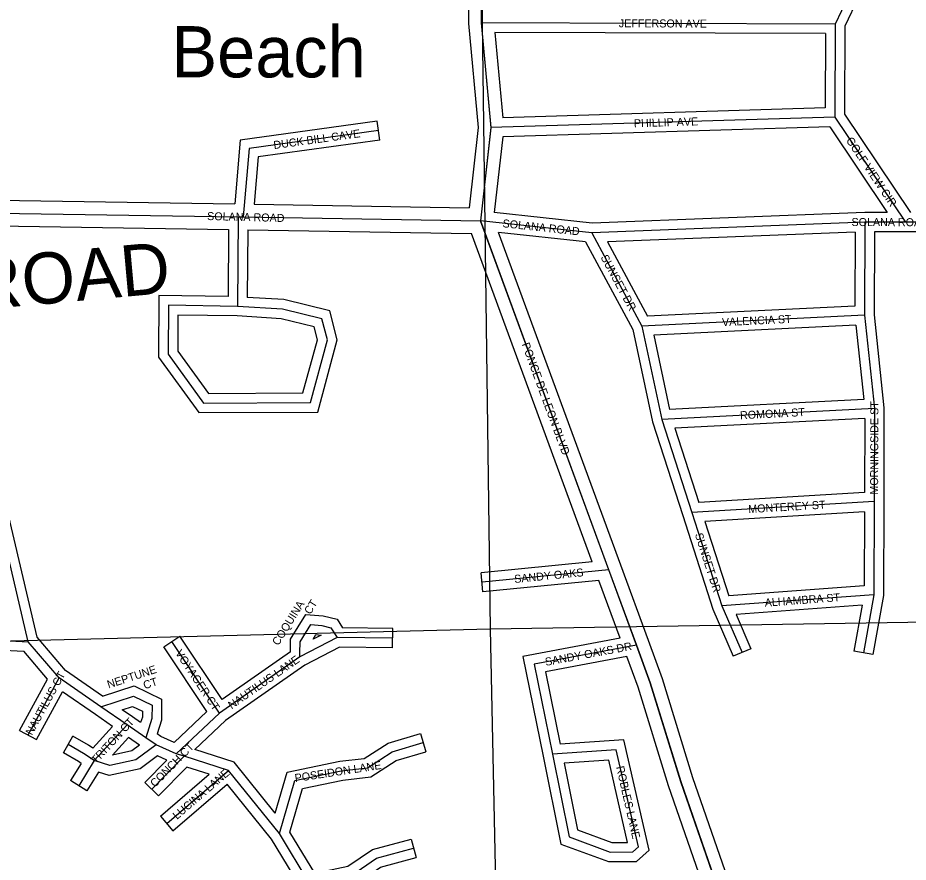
# Model space of a CAD drawing. Extents: x 418523 to 616617, y 1878279 to 2196743.
# Drawn here: x 532974 to 535754, y 2140847 to 2143484 of the extents above; entities that cross this region are included whole.
import ezdxf

# ---------------------------------------------------------------- set-up
doc = ezdxf.new("R2010")
doc.units = 0
for name, color, linetype in [('Level 1', 7, 'Continuous'), ('Level 22', 7, 'Continuous'), ('Level 23', 7, 'Continuous'), ('Level 28', 7, 'Continuous'), ('Level 31', 7, 'Continuous'), ('Level 32', 7, 'Continuous'), ('Level 34', 7, 'Continuous'), ('Level 44', 7, 'Continuous'), ('Level 8', 7, 'Continuous')]:
    doc.layers.add(name, color=color, linetype=linetype)

msp = doc.modelspace()

# ---------------------------------------------------------------- linework, layer by layer
at = {"layer": 'Level 1'}
for p, q in [((534380.629, 2146823.435), (534448.961, 2141573.921)), ((537794.425, 2141628.614), (534448.961, 2141573.921)), ((534448.961, 2141573.921), (531501.645, 2141501.797)), ((534448.961, 2141573.921), (534552.855, 2136568.392))]:
    msp.add_line(p, q, dxfattribs=at)
at = {"layer": 'Level 22'}
for p, q in [((534422.281, 2143831.761), (534421.056, 2143468.081)), ((534421.056, 2143468.081), (534451.535, 2143140.662)), ((534451.535, 2143140.662), (534418.973, 2142849.825)), ((532881.583, 2142874.328), (533662.28, 2142862.209)), ((533662.28, 2142862.209), (533678.385, 2142861.791)), ((533678.385, 2142861.791), (534418.973, 2142849.825)), ((534819.264, 2141759.969), (534418.973, 2142849.825)), ((534905.646, 2141524.738), (534819.264, 2141759.969))]:
    msp.add_line(p, q, dxfattribs=at)
msp.add_lwpolyline([(535364.166, 2140175.751), (535044.451, 2141098.033), (534949.152, 2141406.395), (534905.646, 2141524.738)], dxfattribs=at)
at = {"layer": 'Level 23'}
for p, q in [((534382.185, 2143803.311), (534381.05, 2143466.29)), ((534381.05, 2143466.29), (534411.327, 2143141.036)), ((534464.036, 2143437.935), (534488.81, 2143171.813)), ((534411.328, 2143141.036), (534383.267, 2142890.406)), ((534488.553, 2143111.776), (534462.08, 2142875.34)), ((532911.169, 2142913.875), (533651.77, 2142902.375)), ((533711.896, 2142901.255), (534383.266, 2142890.406)), ((532891.455, 2142834.168), (533632.055, 2142822.672)), ((533692.052, 2142821.566), (534390.888, 2142810.271)), ((534767.456, 2141785.001), (534390.887, 2142810.271)), ((534856.812, 2141773.76), (534474.89, 2142813.604)), ((534943.196, 2141538.526), (534856.813, 2141773.757)), ((534855.265, 2141545.892), (534788.825, 2141726.817))]:
    msp.add_line(p, q, dxfattribs=at)
for points in [[(535402.359, 2140187.703), (535082.468, 2141110.493), (534987.059, 2141419.209), (534943.19, 2141538.54)], [(535309.105, 2140212.461), (535006.435, 2141085.574), (534911.245, 2141393.58), (534876.254, 2141488.762)]]:
    msp.add_lwpolyline(points, dxfattribs=at)
at = {"layer": 'Level 31'}
for p, q in [((535717.265, 2143863.776), (535526.437, 2143464.361)), ((535526.437, 2143464.361), (534421.056, 2143468.081)), ((535526.437, 2143464.361), (535525.467, 2143173.417)), ((535525.467, 2143173.417), (534451.535, 2143140.662)), ((535525.467, 2143173.417), (535745.454, 2142845.366)), ((533662.28, 2142862.209), (533660.7, 2142582.541)), ((534766.262, 2142812.285), (534418.973, 2142849.825)), ((535619.122, 2142845.789), (534766.262, 2142812.285)), ((535619.122, 2142845.789), (535618.152, 2142554.846)), ((535745.454, 2142845.366), (535619.122, 2142845.789)), ((535966.535, 2142844.629), (535745.454, 2142845.366)), ((534766.262, 2142812.285), (534923.2, 2142520.809)), ((533007.143, 2141535.178), (532713.248, 2142782.892)), ((535618.152, 2142554.846), (534923.2, 2142520.809)), ((535618.152, 2142554.846), (535648.765, 2142263.796)), ((534923.2, 2142520.809), (534985.392, 2142229.652)), ((535648.765, 2142263.796), (534985.392, 2142229.652)), ((535648.765, 2142263.796), (535647.795, 2141972.852)), ((534985.392, 2142229.652), (535079.168, 2141938.39)), ((535647.795, 2141972.852), (535079.168, 2141938.39)), ((535647.795, 2141972.852), (535646.825, 2141681.908)), ((535079.168, 2141938.39), (535172.945, 2141647.128)), ((534819.264, 2141759.969), (534423.698, 2141720.934)), ((535646.825, 2141681.908), (535172.945, 2141647.128)), ((535646.825, 2141681.908), (535614.635, 2141500.174)), ((535172.945, 2141647.128), (535235.626, 2141501.445)), ((532588.088, 2141555.887), (533007.143, 2141535.178)), ((533971.143, 2141548.261), (533855.34, 2141487.919)), ((534144.536, 2141546.582), (533971.143, 2141548.261)), ((533103.407, 2141422.47), (533007.143, 2141535.178)), ((533603.965, 2141312.386), (533455.329, 2141536.194)), ((533855.34, 2141487.919), (533603.965, 2141312.386)), ((533006.15, 2141243.87), (533103.407, 2141422.47)), ((533233.86, 2141332.195), (533103.407, 2141422.47)), ((533315.788, 2141275.544), (533233.86, 2141332.195)), ((533603.965, 2141312.386), (533468.666, 2141185.193)), ((533315.788, 2141275.544), (533213.073, 2141163.881)), ((533374.082, 2141235.341), (533315.788, 2141275.544)), ((533406.223, 2141213.046), (533374.082, 2141235.341)), ((533468.666, 2141185.193), (533406.223, 2141213.046)), ((533493.276, 2141177.473), (533468.666, 2141185.193)), ((534643.613, 2141183.758), (534695.807, 2140925.366)), ((533213.073, 2141163.881), (533164.482, 2141085.491)), ((533493.276, 2141177.473), (533392.488, 2141074.893)), ((533632.415, 2141133.357), (533493.276, 2141177.473)), ((533439.185, 2140967.448), (533632.415, 2141133.357)), ((533790.933, 2140935.702), (533632.415, 2141133.357)), ((533886.736, 2140778.629), (533790.933, 2140935.702))]:
    msp.add_line(p, q, dxfattribs=at)
for points in [[(534100.301, 2143131.303), (533696.797, 2143075.574), (533678.385, 2142861.791)], [(533660.7, 2142582.541), (533444.365, 2142585.823), (533443.847, 2142433.441), (533554.503, 2142280.681), (533887.716, 2142282.094), (533940.808, 2142477.941)], [(533940.808, 2142477.941), (533923.66, 2142543.826), (533800.901, 2142573.7), (533660.7, 2142582.541)], [(533855.34, 2141487.919), (533855.382, 2141500.285), (533855.499, 2141534.834), (533889.478, 2141588.907), (533923.262, 2141585.883), (533951.98, 2141578.876), (533971.143, 2141548.261)], [(534905.646, 2141524.738), (534586.445, 2141465.442), (534643.613, 2141183.758)], [(533233.86, 2141332.195), (533335.043, 2141365.309), (533393.379, 2141337.106), (533393.235, 2141294.92), (533374.082, 2141235.341)], [(533213.073, 2141163.881), (533179.67, 2141186.179), (533131.439, 2141213.983)], [(533406.223, 2141213.046), (533343.21, 2141166.346), (533261.345, 2141148.441), (533213.073, 2141163.881)], [(533790.933, 2140935.702), (533839.505, 2141102.104), (533984.265, 2141132.162), (534066.102, 2141141.704), (534143.337, 2141191.268), (534240.083, 2141220.035)], [(534695.807, 2140925.366), (534824.2, 2140878.382), (534894.319, 2140878.51), (534912.06, 2140894.453), (534842.958, 2141197.27), (534643.613, 2141183.758)], [(533886.736, 2140778.629), (534016.96, 2140806.191), (534094.205, 2140858.663), (534209.91, 2140889.911)]]:
    msp.add_lwpolyline(points, dxfattribs=at)
at = {"layer": 'Level 32'}
for p, q in [((535747.244, 2143856.928), (535556.415, 2143457.514)), ((535496.338, 2143434.461), (534464.036, 2143437.935)), ((535496.339, 2143434.461), (535495.564, 2143202.519)), ((535556.415, 2143457.514), (535555.498, 2143182.499)), ((535495.564, 2143202.52), (534488.81, 2143171.813)), ((535555.498, 2143182.499), (535761.494, 2142875.312)), ((534104.406, 2143101.585), (534096.196, 2143161.022)), ((535509.795, 2143142.924), (534488.554, 2143111.775)), ((535509.795, 2143142.924), (535689.089, 2142875.555)), ((534767.291, 2142842.348), (534462.081, 2142875.34)), ((535618.585, 2142875.791), (534767.291, 2142842.348)), ((535689.089, 2142875.555), (535618.584, 2142875.791)), ((533632.055, 2142822.672), (533630.871, 2142612.997)), ((533692.052, 2142821.566), (533690.861, 2142610.698)), ((534747.335, 2142784.155), (534474.89, 2142813.604)), ((535589.019, 2142814.581), (534815.46, 2142784.192)), ((535589.019, 2142814.581), (535588.247, 2142583.416)), ((535649.024, 2142815.687), (535648.158, 2142556.368)), ((535745.355, 2142815.366), (535649.024, 2142815.687)), ((535934.864, 2142814.732), (535745.355, 2142815.366)), ((534747.336, 2142784.154), (534894.757, 2142510.355)), ((534815.46, 2142784.192), (534940.641, 2142551.699)), ((533034.678, 2141549.132), (532750.081, 2142757.376)), ((535588.247, 2142583.416), (534940.642, 2142551.699)), ((535648.158, 2142556.368), (535678.771, 2142265.319)), ((535591.285, 2142523.492), (534959.91, 2142492.569)), ((535591.285, 2142523.492), (535615.62, 2142292.129)), ((534894.757, 2142510.355), (534956.371, 2142221.901)), ((534959.91, 2142492.569), (535009.389, 2142260.927)), ((535615.619, 2142292.13), (535009.389, 2142260.927)), ((535678.771, 2142265.319), (535677.795, 2141972.751)), ((534956.371, 2142221.901), (535050.611, 2141929.196)), ((535618.66, 2142232.205), (535025.91, 2142201.696)), ((535618.66, 2142232.205), (535617.89, 2142001.094)), ((535025.91, 2142201.696), (535100.591, 2141969.743)), ((535617.889, 2142001.095), (535100.591, 2141969.743)), ((535677.795, 2141972.751), (535676.817, 2141679.221)), ((535617.689, 2141940.971), (535119.574, 2141910.782)), ((535617.689, 2141940.971), (535616.918, 2141709.794)), ((535050.611, 2141929.196), (535144.825, 2141636.578)), ((535119.574, 2141910.782), (535194.273, 2141678.775)), ((534767.456, 2141785.001), (534420.752, 2141750.79)), ((534426.645, 2141691.077), (534420.752, 2141750.79)), ((534788.825, 2141726.817), (534426.645, 2141691.077)), ((535616.918, 2141709.794), (535194.274, 2141678.775)), ((535676.818, 2141679.221), (535644.176, 2141494.941)), ((535144.825, 2141636.579), (535208.068, 2141489.587)), ((535610.558, 2141649.164), (535217.151, 2141620.291)), ((535610.558, 2141649.164), (535585.094, 2141505.406)), ((535217.151, 2141620.291), (535263.185, 2141513.301)), ((534144.826, 2141576.581), (533987.859, 2141578.101)), ((534144.247, 2141516.582), (534144.826, 2141576.581)), ((533123.686, 2141444.92), (533034.678, 2141549.132)), ((533430.338, 2141519.596), (533480.321, 2141552.791)), ((533611.967, 2141354.564), (533480.321, 2141552.791)), ((533921.006, 2141555.965), (533896.032, 2141542.951)), ((532586.608, 2141525.922), (532992.736, 2141505.851)), ((533564.959, 2141316.893), (533430.338, 2141519.596)), ((533978.355, 2141518.188), (533870.925, 2141462.21)), ((534144.247, 2141516.582), (533978.355, 2141518.188)), ((533067.186, 2141418.685), (532992.737, 2141505.851)), ((533825.392, 2141503.596), (533611.967, 2141354.564)), ((535263.185, 2141513.301), (535208.068, 2141489.587)), ((535644.176, 2141494.941), (535585.094, 2141505.406)), ((533870.925, 2141462.21), (533622.927, 2141289.036)), ((533238.685, 2141365.339), (533123.685, 2141444.919)), ((532979.803, 2141258.217), (533067.186, 2141418.685)), ((533032.497, 2141229.521), (533113.789, 2141378.801)), ((533216.79, 2141307.525), (533113.79, 2141378.802)), ((533332.85, 2141300.22), (533300.65, 2141322.486)), ((533270.365, 2141270.478), (533216.798, 2141307.518)), ((533357.878, 2141282.959), (533332.82, 2141300.241)), ((533564.959, 2141316.892), (533462.66, 2141220.722)), ((533270.366, 2141270.478), (533208.376, 2141203.086)), ((533622.927, 2141289.036), (533526.52, 2141198.405)), ((532979.803, 2141258.217), (533032.497, 2141229.521)), ((533116.455, 2141187.993), (533146.422, 2141239.974)), ((533320.218, 2141236.045), (533269.53, 2141180.941)), ((533354.744, 2141212.234), (533320.219, 2141236.045)), ((533421.012, 2141239.299), (533409.447, 2141247.321)), ((533462.66, 2141220.722), (533421.013, 2141239.299)), ((534231.532, 2141248.791), (534248.634, 2141191.278)), ((533650.139, 2141159.21), (533526.52, 2141198.405)), ((533172.293, 2141155.032), (533138.984, 2141101.296)), ((533439.368, 2141165.411), (533371.089, 2141095.92)), ((533439.368, 2141165.411), (533410.007, 2141178.508)), ((533778.283, 2140999.427), (533650.14, 2141159.21)), ((534614.206, 2141177.818), (534669.726, 2140902.963)), ((534679.799, 2141156.141), (534721.89, 2140947.768)), ((533226.236, 2141128.171), (533189.981, 2141069.684)), ((533501.768, 2141143.307), (533413.888, 2141053.866)), ((533572.013, 2141121.036), (533501.768, 2141143.307)), ((533189.981, 2141069.684), (533138.984, 2141101.296)), ((533419.641, 2140990.209), (533572.012, 2141121.036)), ((533413.888, 2141053.866), (533371.089, 2141095.92)), ((533458.729, 2140944.686), (533628.423, 2141090.386)), ((533766.325, 2140918.435), (533628.422, 2141090.386)), ((533419.641, 2140990.209), (533458.729, 2140944.686)), ((533901.295, 2140812.375), (533823.445, 2140940.012)), ((533834.545, 2140806.586), (533766.325, 2140918.435)), ((534202.088, 2140918.875), (534217.733, 2140860.949))]:
    msp.add_line(p, q, dxfattribs=at)
for points in [[(534096.196, 2143161.022), (533668.962, 2143102.015), (533651.77, 2142902.375)], [(534104.406, 2143101.585), (533724.631, 2143049.133), (533711.897, 2142901.255)], [(533630.872, 2142612.996), (533414.468, 2142616.281), (533413.813, 2142423.762), (533539.237, 2142250.615), (533910.693, 2142252.191), (533971.85, 2142477.782)], [(533971.85, 2142477.782), (533948.176, 2142568.736), (533805.426, 2142603.475), (533690.862, 2142610.699)], [(533659.529, 2142552.555), (533474.261, 2142555.366), (533473.88, 2142443.12), (533569.768, 2142310.746), (533864.74, 2142311.998), (533909.769, 2142478.097)], [(533909.769, 2142478.097), (533899.143, 2142518.916), (533796.375, 2142543.925), (533659.528, 2142552.554)], [(533825.392, 2141503.596), (533825.527, 2141543.523), (533873.851, 2141620.426), (533928.183, 2141615.563), (533970.94, 2141605.131), (533987.859, 2141578.1)], [(533896.032, 2141542.951), (533905.104, 2141557.388), (533921.006, 2141555.965)], [(534855.265, 2141545.892), (534550.976, 2141489.367), (534614.211, 2141177.791)], [(534876.254, 2141488.763), (534621.912, 2141441.517), (534667.79, 2141215.466)], [(533238.685, 2141365.339), (533337.209, 2141397.585), (533423.443, 2141355.894), (533423.22, 2141290.166), (533409.447, 2141247.321)], [(533300.65, 2141322.486), (533332.877, 2141333.033), (533363.315, 2141318.319), (533363.25, 2141299.674), (533357.878, 2141282.959)], [(533208.375, 2141203.086), (533195.506, 2141211.678), (533146.422, 2141239.974)], [(533778.283, 2140999.428), (533815.758, 2141127.814), (533979.469, 2141161.807), (534055.737, 2141170.7), (534130.712, 2141218.812), (534231.532, 2141248.791)], [(533354.744, 2141212.234), (533330.515, 2141194.279), (533269.53, 2141180.941)], [(534669.727, 2140902.963), (534818.91, 2140848.371), (534905.842, 2140848.53), (534945.233, 2140883.93), (534866.503, 2141228.935), (534667.79, 2141215.466)], [(533172.293, 2141155.032), (533163.833, 2141160.68), (533116.455, 2141187.993)], [(533823.445, 2140940.011), (533863.253, 2141076.395), (533989.061, 2141102.517), (534076.467, 2141112.708), (534155.962, 2141163.723), (534248.634, 2141191.278)], [(533410.007, 2141178.508), (533355.905, 2141138.413), (533259.882, 2141117.411), (533226.236, 2141128.171)], [(534721.889, 2140947.768), (534829.49, 2140908.393), (534878.087, 2140908.481), (534819.412, 2141165.605), (534679.799, 2141156.141)], [(533901.295, 2140812.374), (534004.979, 2140834.321), (534081.516, 2140886.312), (534202.088, 2140918.875)], [(533928.893, 2140756.886), (534028.94, 2140778.061), (534106.893, 2140831.014), (534217.733, 2140860.949)]]:
    msp.add_lwpolyline(points, dxfattribs=at)
at = {"layer": 'Level 8'}
msp.add_lwpolyline([(534422.056, 2143831.49), (534421.064, 2143468.481), (534451.07, 2143140.473), (534419.076, 2142849.466), (534819.105, 2141760.442), (534906.111, 2141524.437), (534949.115, 2141406.435), (535044.122, 2141098.428), (535364.147, 2140175.408), (535459.155, 2139835.401), (535569.164, 2139509.393), (535658.172, 2139208.386), (535679.174, 2139138.385), (535763.183, 2138735.376), (535825.194, 2138262.365), (535832.196, 2138168.362), (535846.2, 2137988.358), (535886.206, 2137714.351), (535916.219, 2137098.336), (535951.232, 2136481.321)], dxfattribs=at)

# ---------------------------------------------------------------- texts
at = {"layer": 'Level 28'}
msp.add_text('ROAD', height=160, rotation=5.1231, dxfattribs=at).set_placement((532839.674, 2142570.454))
at = {"layer": 'Level 34'}
for s, height, rotation, p in [('JEFFERSON AVE', 25, 359.806694, (534850.87, 2143454.136)), ('PHILLIP AVE', 25, 1.746475, (534898.214, 2143141.783)), ('DUCK BILL CAVE', 25, 7.862894, (533774.366, 2143073.671)), ('GOLF VIEW CIR', 25, 303.844575, (535559.035, 2143100.92)), ('SOLANA ROAD', 24.99916, 358.5112, (533565.165, 2142852.231)), ('SOLANA ROAD', 25, 353.830039, (534487, 2142829.899)), ('SOLANA ROAD', 25, 359.807836, (535577.365, 2142833.43)), ('SUNSET DR', 25, 298.298406, (534793.186, 2142735.914)), ('VALENCIA ST', 25, 2.803342, (535173.609, 2142520.559)), ('PONCE DE LEON BLVD', 25, 290.166703, (534547.283, 2142464.231)), ('ROMONA ST', 25, 2.945792, (535229.962, 2142229.726)), ('MORNINGSIDE ST', 25, 89.8078, (535660.365, 2141994.504)), ('MONTEREY ST', 25, 3.467611, (535255.774, 2141936.573)), ('SUNSET DR', 25, 287.845933, (535087.95, 2141870.326)), ('SANDY OAKS', 25, 5.635117, (534525.385, 2141718.41)), ('ALHAMBRA ST', 24.99916, 4.197083, (535307.15, 2141644.446)), ('COQUINA', 25, 57.8548, (533787.622, 2141521.243)), ('CT', 25, 57.8548, (533887.678, 2141618.321)), ('SANDY OAKS DR', 25, 10.522825, (534622.914, 2141459.505)), ('VOYAGER CT', 25, 303.588172, (533464.609, 2141499.629)), ('NAUTILUS LANE', 25, 34.925158, (533641.905, 2141323.637)), ('NEPTUNE', 25, 18.1208, (533257.917, 2141388.929)), ('NAUTILUS CT', 25, 61.428186, (533018.758, 2141240.891)), ('CT', 25, 18.1208, (533370.623, 2141386.454)), ('TRITON CT', 25, 47.389594, (533218.935, 2141151.793)), ('CONCH CT', 25, 45.503617, (533402.65, 2141078.944)), ('POSEIDON LANE', 24.99916, 8.689322, (533840.896, 2141096.738)), ('LUCINA LANE', 25, 40.648708, (533471.178, 2140978.444)), ('ROBLES LANE', 25, 282.853614, (534842.305, 2141143.953))]:
    msp.add_text(s, height=height, rotation=rotation, dxfattribs=at).set_placement(p)
at = {"layer": 'Level 44'}
msp.add_text('Beach', height=160, dxfattribs=at).set_placement((533454.018, 2143297.701))

doc.saveas('drawing.dxf')
